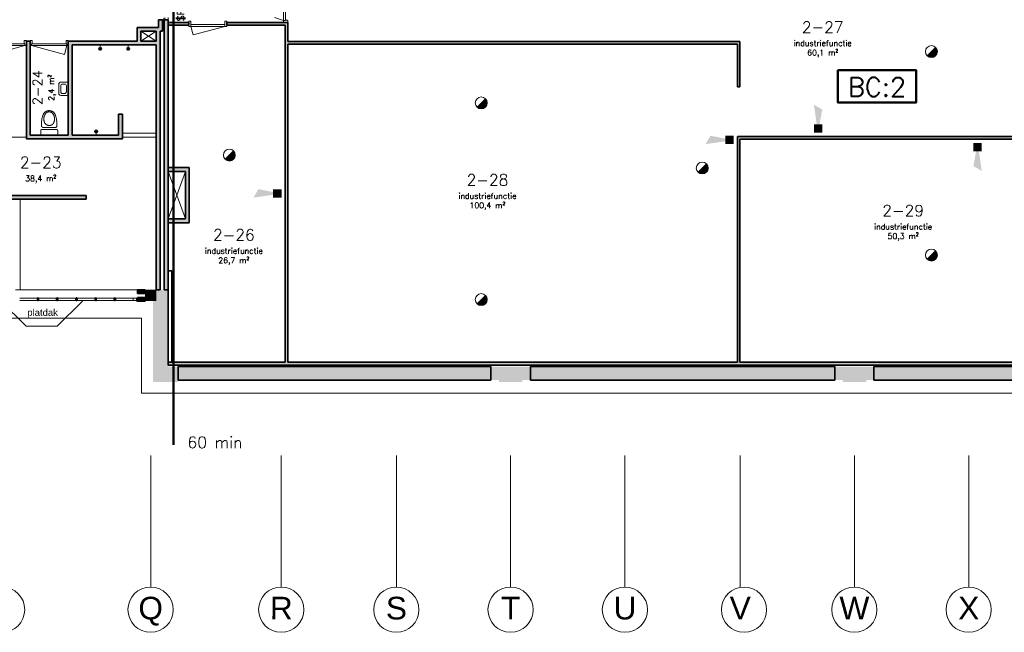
# Model space of a CAD drawing. Header units: millimetres. Extents: x -13022 to 1371524, y -38729 to 632593.
# Tile 321 of 381: x 793517 to 819611, y 565698 to 581939. Entities that reach past the tile are written whole.
import ezdxf
from ezdxf.enums import TextEntityAlignment as Align
from ezdxf.lldxf.tags import DXFTag

# ---------------------------------------------------------------- set-up
doc = ezdxf.new("R2010")
doc.units = ezdxf.units.MM
doc.header["$LTSCALE"] = 35
doc.linetypes.add('AI9-LType1', pattern=[1.69333, 0.846665, -0.846665])
for name, color, linetype, lineweight in [('A LIJN 1', 1, 'Continuous', 20), ('A LIJN 2', 2, 'Continuous', 35), ('A LIJN 4', 4, 'Continuous', 50), ('A LIJN 5', 5, 'Continuous', 13), ('A LIJN 9', 252, 'Continuous', 18), ('Al65----_beveiliging-inst', 92, 'Continuous', 9), ('B95 tekst', 7, 'Continuous', 25), ('brandveiligheid voorzieningen', 10, 'Continuous', 9)]:
    doc.layers.add(name, color=color, linetype=linetype, lineweight=lineweight)
doc.styles.add('Algemeen', font='simplex.shx', dxfattribs={"height": 2.5})
doc.styles.add('Arial20', font='arial.ttf', dxfattribs={"height": 0.18})
doc.styles.add('Arial5', font='arial.ttf', dxfattribs={"height": 0.25})
tags = doc.linetypes.add('DIVIDE2', pattern=[0.625, 0.25, -0.125, 0, -0.125, 0, -0.125]).pattern_tags.tags
tags[14:15] = [DXFTag(74, 4), DXFTag(75, 0), DXFTag(340, '0'), DXFTag(46, 1.0), DXFTag(50, 0.0), DXFTag(44, 0.0), DXFTag(45, 0.0)]
tags[12:13] = [DXFTag(74, 4), DXFTag(75, 0), DXFTag(340, '0'), DXFTag(46, 1.0), DXFTag(50, 0.0), DXFTag(44, 0.0), DXFTag(45, 0.0)]
tags[10:11] = [DXFTag(74, 4), DXFTag(75, 0), DXFTag(340, '0'), DXFTag(46, 1.0), DXFTag(50, 0.0), DXFTag(44, 0.0), DXFTag(45, 0.0)]
tags[8:9] = [DXFTag(74, 4), DXFTag(75, 0), DXFTag(340, '0'), DXFTag(46, 1.0), DXFTag(50, 0.0), DXFTag(44, 0.0), DXFTag(45, 0.0)]
tags[6:7] = [DXFTag(74, 4), DXFTag(75, 0), DXFTag(340, '0'), DXFTag(46, 1.0), DXFTag(50, 0.0), DXFTag(44, 0.0), DXFTag(45, 0.0)]
tags[4:5] = [DXFTag(74, 4), DXFTag(75, 0), DXFTag(340, '0'), DXFTag(46, 1.0), DXFTag(50, 0.0), DXFTag(44, 0.0), DXFTag(45, 0.0)]

# ---------------------------------------------------------------- blocks, each defined once
blk = doc.blocks.new('Brandmelder')
at = {"layer": 'brandveiligheid voorzieningen'}
blk.add_hatch(color=256, dxfattribs=at).paths.add_polyline_path([(76.62, -89.8, 0.198912), (75.85, -87.94), (72.13, -91.66, 0.668179)])
blk.add_line((72.13, -91.66), (75.85, -87.94), dxfattribs=at)
blk.add_circle((73.99, -89.8), 2.63, dxfattribs=at)
blk = doc.blocks.new('Signaalgever (akoestisch)')
at = {"layer": 'Al65----_beveiliging-inst', "color": 10, "linetype": 'Continuous'}
for points in [[(3.71, 0), (3.71, 3.71), (0, 0), (0, 3.71)], [(10.23, 0), (12.38, 3.71), (3.71, 1.24), (3.71, 2.48)]]:
    blk.add_solid(points, dxfattribs=at)

msp = doc.modelspace()

# ---------------------------------------------------------------- hatches: boundary and pattern name
at = {"layer": 'A LIJN 2'}
for points in [[(797448.361, 574777.853), (797448.361, 572742.861), (797713.362, 572742.862), (797713.362, 572382.862), (797713.362, 572382.862), (797713.362, 572337.862), (797048.361, 572337.862), (797048.361, 574477.861), (797138.367, 574477.861), (797138.367, 574777.852)], [(806005.362, 572742.862), (806005.362, 572382.862), (806218.359, 572382.862), (806218.359, 572337.862), (806838.362, 572337.862), (806838.362, 572382.862), (807051.36, 572382.862), (807051.36, 572742.862)], [(815120.36, 572382.862), (815323.363, 572382.862), (815323.363, 572337.862), (815953.36, 572337.862), (815953.36, 572382.862), (816156.363, 572382.862), (816156.363, 572742.862), (815120.36, 572742.862)]]:
    msp.add_hatch(color=256, dxfattribs=at).paths.add_polyline_path(points)
at = {"layer": 'A LIJN 9', "ltscale": 0.1}
h = msp.add_hatch(color=256, dxfattribs=at)
h.dxf.hatch_style = 1
h.paths.add_polyline_path([(797238.361, 581632.862), (797297.592, 581632.862), (797297.592, 581932.862), (797197.592, 581932.862), (797197.592, 581732.862), (796627.591, 581732.862), (796627.591, 581367.861), (794804.199, 581367.861), (794804.199, 581267.86), (794804.199, 578877.863), (793794.185, 578877.863), (793794.185, 581367.861), (793694.185, 581367.861), (793694.185, 578877.863), (793694.185, 578777.863), (796238.361, 578777.863), (796238.361, 578877.863), (796238.361, 579437.863), (796138.361, 579437.863), (796138.361, 578877.863), (794904.199, 578877.863), (794904.199, 581267.86), (797138.361, 581267.86), (797138.361, 574777.852), (797238.361, 574777.852)])
h.paths.add_polyline_path([(796727.591, 581367.861), (796727.591, 581632.862), (797138.361, 581632.862), (797138.361, 581367.861)], flags=16)
h = msp.add_hatch(color=256, dxfattribs=at)
h.dxf.hatch_style = 1
h.paths.add_polyline_path([(797448.361, 581932.862), (797348.361, 581932.862), (797348.361, 574777.853), (797448.361, 574777.853), (797448.361, 575282.861)])
h = msp.add_hatch(color=256, dxfattribs=at)
h.dxf.hatch_style = 1
h.paths.add_polyline_path([(820370.36, 578842.863), (812606.361, 578842.862), (812536.361, 578842.862), (812536.361, 572862.862), (800626.36, 572862.862), (800626.36, 581292.862), (812536.361, 581292.862), (812536.361, 580162.862), (812606.361, 580162.862), (812606.361, 581292.862), (812606.361, 581362.862), (800626.36, 581362.862), (800626.36, 581792.862), (800626.36, 581862.862), (799008.375, 581862.861), (799008.375, 581792.861), (800556.361, 581792.862), (800556.361, 572862.862), (797448.361, 572862.862), (797448.361, 572862.861), (797448.361, 572782.862), (834049.372, 572782.862), (834049.371, 572862.862), (812606.361, 572862.862), (812606.361, 578772.862), (820370.36, 578772.863)])
h = msp.add_hatch(color=256, dxfattribs=at)
h.dxf.hatch_style = 1
h.paths.add_polyline_path([(797998.361, 581862.861), (797448.361, 581862.862), (797448.361, 581792.862), (797998.361, 581792.861)])
h = msp.add_hatch(color=256, dxfattribs=at)
h.dxf.hatch_style = 1
h.paths.add_polyline_path([(798008.361, 578015.862), (797448.361, 578015.862), (797448.361, 577915.862), (797908.361, 577915.862), (797908.361, 576655.862), (797448.361, 576655.862), (797448.361, 576555.862), (798008.361, 576555.862)])
h = msp.add_hatch(color=256, dxfattribs=at)
h.dxf.hatch_style = 1
h.paths.add_polyline_path([(795279.651, 577277.892), (792659.652, 577277.892), (792659.652, 577177.892), (793179.652, 577177.892), (793179.652, 574777.893), (793279.652, 574777.893), (793279.652, 577177.892), (795279.651, 577177.892)])
h = msp.add_hatch(color=256, dxfattribs=at)
h.dxf.hatch_style = 1
h.paths.add_polyline_path([(796838.354, 574777.86), (796638.351, 574777.86), (796638.351, 574677.86), (796838.353, 574677.86)])
h.paths.add_polyline_path([(796838.355, 574577.861), (796638.351, 574577.861), (796638.351, 574477.861), (796838.354, 574477.861)])
h = msp.add_hatch(color=256, dxfattribs=at)
h.dxf.hatch_style = 1
h.paths.add_polyline_path([(806005.362, 572742.862), (797713.362, 572742.862), (797713.362, 572382.862), (806005.362, 572382.862)])
h = msp.add_hatch(color=256, dxfattribs=at)
h.dxf.hatch_style = 1
h.paths.add_polyline_path([(815120.36, 572742.862), (807051.36, 572742.862), (807051.36, 572382.862), (815120.36, 572382.862)])
h = msp.add_hatch(color=256, dxfattribs=at)
h.dxf.hatch_style = 1
h.paths.add_polyline_path([(824448.355, 572742.862), (816156.363, 572742.862), (816156.363, 572382.862), (824448.355, 572382.862)])

# ---------------------------------------------------------------- linework, layer by layer
at = {"layer": 'A LIJN 1', "linetype": 'Continuous'}
for p, q in [((796727.591, 581367.861), (797138.361, 581632.862)), ((796727.591, 581632.862), (797138.361, 581367.861)), ((795598.921, 581167.858), (795698.922, 581167.858)), ((795684.285, 581203.22), (795613.571, 581132.507)), ((795613.572, 581203.22), (795684.282, 581132.511)), ((795648.921, 581267.86), (795648.921, 581117.863)), ((796343.641, 581167.858), (796443.642, 581167.858)), ((796429.005, 581203.22), (796358.291, 581132.507)), ((796358.292, 581203.22), (796429.002, 581132.511)), ((796393.641, 581267.86), (796393.641, 581117.863)), ((794604.198, 580031.763), (794604.198, 580181.763)), ((794654.198, 580231.762), (794704.199, 580231.762)), ((794754.199, 580181.763), (794754.199, 580031.763)), ((794704.199, 579981.762), (794654.198, 579981.762)), ((792684.171, 578827.863), (793694.185, 578827.862)), ((795594.2, 578977.866), (795494.199, 578977.866)), ((795508.836, 578942.504), (795579.55, 579013.217)), ((795579.549, 578942.504), (795508.839, 579013.214)), ((795544.2, 578877.864), (795544.2, 579027.862)), ((796238.361, 578927.862), (797138.361, 578927.862)), ((796238.361, 578827.862), (797138.361, 578827.862)), ((797448.361, 577915.862), (797908.361, 576655.862)), ((797448.361, 576655.862), (797908.361, 577915.862)), ((793529.652, 577177.892), (793529.63, 574777.89)), ((793018.672, 574477.861), (793690.446, 573817.862)), ((794511.277, 573817.862), (795183.043, 574477.861)), ((796748.361, 574027.902), (744281.704, 574027.902)), ((793690.446, 573817.862), (794511.277, 573817.862)), ((796748.361, 574027.902), (796748.361, 572037.862)), ((796748.361, 572037.862), (833198.362, 572037.862))]:
    msp.add_line(p, q, dxfattribs=at)
at = {"layer": 'A LIJN 1', "color": 1, "linetype": 'DIVIDE2'}
for p, q in [((796988.359, 570382.863), (796988.359, 566897.871)), ((800450.862, 570382.863), (800450.862, 566897.871)), ((803500.865, 570382.863), (803500.865, 566897.871)), ((806528.361, 570382.863), (806528.361, 566897.871)), ((809558.359, 570382.863), (809558.359, 566897.871)), ((812613.36, 570382.863), (812613.36, 566897.871)), ((815638.361, 570382.863), (815638.361, 566897.871)), ((818668.36, 570382.863), (818668.36, 566897.871))]:
    msp.add_line(p, q, dxfattribs=at)
at = {"layer": 'A LIJN 1'}
for points in [[(794554.198, 580231.762), (794554.198, 579981.762)], [(794804.199, 580281.763), (794604.198, 580281.762)], [(794804.199, 579931.763), (794804.199, 580281.763)], [(794604.198, 579931.762), (794804.199, 579931.763)]]:
    msp.add_lwpolyline(points, dxfattribs=at)
for centre, major_axis, start_param, end_param in [((794604.198, 580231.762), (35.355, 35.355), 0.785397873, 2.356194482), ((794604.198, 579981.762), (-35.355, 35.355), 0.785398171, 2.35619478)]:
    msp.add_ellipse(centre, major_axis=major_axis, ratio=1, start_param=start_param, end_param=end_param, dxfattribs=at)
at = {"layer": 'A LIJN 1', "linetype": 'Continuous'}
for centre, major_axis, start_param, end_param in [((794654.198, 580181.763), (35.355, 35.355), 0.785398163, 2.356194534), ((794704.199, 580181.763), (-35.355, 35.355), 3.926990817, 5.497787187), ((794654.198, 580031.763), (-35.355, 35.355), 0.785398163, 2.356194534), ((794704.199, 580031.763), (35.355, 35.355), 3.926990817, 5.497787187)]:
    msp.add_ellipse(centre, major_axis=major_axis, ratio=1, start_param=start_param, end_param=end_param, dxfattribs=at)
at = {"layer": 'A LIJN 1', "color": 2, "linetype": 'Continuous', "lineweight": 0}
for centre, ratio, start_param, end_param in [((793052.227, 566297.871), 0.999712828, 0.000005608, 6.283180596), ((796985.931, 566297.871), 0.999712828, 0.000005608, 6.283180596), ((800448.434, 566297.871), 0.999717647, 0.00000562, 6.283180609), ((803498.437, 566297.871), 0.999717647, 0.00000562, 6.283180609), ((806525.932, 566297.871), 0.999717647, 0.00000562, 6.283180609), ((809555.93, 566297.871), 0.999712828, 0.000005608, 6.283180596), ((812713.462, 566297.871), 0.999708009, 0.000005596, 6.283180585), ((815635.933, 566297.871), 0.999717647, 0.00000562, 6.283180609), ((818665.932, 566297.871), 0.999717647, 0.00000562, 6.283180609)]:
    msp.add_ellipse(centre, major_axis=(0.36, 600), ratio=ratio, start_param=start_param, end_param=end_param, dxfattribs=at)
at = {"layer": 'A LIJN 1', "linetype": 'Continuous'}
for points, invisible_edges in [([(794101.381, 579278.592), (794106.796, 579309.186), (794157.385, 579288.296)], 14), ([(794113.599, 579339.501), (794156.641, 579317.573), (794106.796, 579309.186)], 3), ([(794156.492, 579307.807), (794106.796, 579309.186), (794156.641, 579317.573)], 3), ([(794156.741, 579298.042), (794106.796, 579309.186), (794156.492, 579307.807)], 3), ([(794156.741, 579298.042), (794157.385, 579288.296), (794106.796, 579309.186)], 14), ([(794121.778, 579369.474), (794159.463, 579346.725), (794113.599, 579339.501)], 3), ([(794113.599, 579339.501), (794159.463, 579346.725), (794158.127, 579337.049)], 13), ([(794157.186, 579327.326), (794113.599, 579339.501), (794158.127, 579337.049)], 3), ([(794157.186, 579327.326), (794156.641, 579317.573), (794113.599, 579339.501)], 14), ([(794121.778, 579369.474), (794131.314, 579399.043), (794165.808, 579375.317)], 14), ([(794121.778, 579369.474), (794165.808, 579375.317), (794163.306, 579365.875)], 13), ([(794121.778, 579369.474), (794161.19, 579356.339), (794159.463, 579346.725)], 13), ([(794121.778, 579369.474), (794163.306, 579365.875), (794161.19, 579356.339)], 13), ([(794175.584, 579402.925), (794131.314, 579399.043), (794142.189, 579428.146)], 13), ([(794175.584, 579402.925), (794171.952, 579393.857), (794131.314, 579399.043)], 14), ([(794168.692, 579384.649), (794131.314, 579399.043), (794171.952, 579393.857)], 3), ([(794165.808, 579375.317), (794131.314, 579399.043), (794168.692, 579384.649)], 3), ([(794142.189, 579428.146), (794145.294, 579434.434), (794179.58, 579411.838)], 14), ([(794175.584, 579402.925), (794142.189, 579428.146), (794179.58, 579411.838)], 3), ([(794183.936, 579420.58), (794145.294, 579434.434), (794148.65, 579440.591)], 13), ([(794183.936, 579420.58), (794179.58, 579411.838), (794145.294, 579434.434)], 14), ([(794183.936, 579420.58), (794148.65, 579440.591), (794152.253, 579446.607)], 13), ([(794188.643, 579429.14), (794152.253, 579446.607), (794156.096, 579452.472)], 13), ([(794188.643, 579429.14), (794183.936, 579420.58), (794152.253, 579446.607)], 14), ([(794193.695, 579437.5), (794156.096, 579452.472), (794160.172, 579458.177)], 13), ([(794193.695, 579437.5), (794188.643, 579429.14), (794156.096, 579452.472)], 14), ([(794164.477, 579463.714), (794193.695, 579437.5), (794160.172, 579458.177)], 3), ([(794169.001, 579469.071), (794199.081, 579445.648), (794164.477, 579463.714)], 3), ([(794164.477, 579463.714), (794199.081, 579445.648), (794193.695, 579437.5)], 13), ([(794173.738, 579474.241), (794199.081, 579445.648), (794169.001, 579469.071)], 3), ([(794178.681, 579479.215), (794204.846, 579452.861), (794173.738, 579474.241)], 3), ([(794173.738, 579474.241), (794204.846, 579452.861), (794201.893, 579449.311)], 13), ([(794173.738, 579474.241), (794201.893, 579449.311), (794199.081, 579445.648)], 13), ([(794178.681, 579479.215), (794183.82, 579483.985), (794207.937, 579456.292)], 14), ([(794178.681, 579479.215), (794207.937, 579456.292), (794204.846, 579452.861)], 13), ([(794183.82, 579483.985), (794189.149, 579488.544), (794211.16, 579459.598)], 14), ([(794183.82, 579483.985), (794211.16, 579459.598), (794207.937, 579456.292)], 13), ([(794189.149, 579488.544), (794194.657, 579492.883), (794214.512, 579462.775)], 14), ([(794189.149, 579488.544), (794214.512, 579462.775), (794211.16, 579459.598)], 13), ([(794217.985, 579465.818), (794194.657, 579492.883), (794200.336, 579496.996)], 13), ([(794217.985, 579465.818), (794214.512, 579462.775), (794194.657, 579492.883)], 14), ([(794225.278, 579471.482), (794200.336, 579496.996), (794206.176, 579500.877)], 13), ([(794221.576, 579468.722), (794217.985, 579465.818), (794200.336, 579496.996)], 14), ([(794221.576, 579468.722), (794200.336, 579496.996), (794225.278, 579471.482)], 3), ([(794229.086, 579474.094), (794206.176, 579500.877), (794212.169, 579504.518)], 13), ([(794229.086, 579474.094), (794225.278, 579471.482), (794206.176, 579500.877)], 14), ([(794218.305, 579507.914), (794232.994, 579476.554), (794212.169, 579504.518)], 3), ([(794229.086, 579474.094), (794212.169, 579504.518), (794232.994, 579476.554)], 3), ([(794236.995, 579478.858), (794218.305, 579507.914), (794224.572, 579511.058)], 13), ([(794236.995, 579478.858), (794232.994, 579476.554), (794218.305, 579507.914)], 14), ([(794230.962, 579513.947), (794241.084, 579481.004), (794224.572, 579511.058)], 3), ([(794236.995, 579478.858), (794224.572, 579511.058), (794241.084, 579481.004)], 3), ([(794245.255, 579482.986), (794230.962, 579513.947), (794237.462, 579516.576)], 13), ([(794245.255, 579482.986), (794241.084, 579481.004), (794230.962, 579513.947)], 14), ([(794253.814, 579486.451), (794237.462, 579516.576), (794244.065, 579518.939)], 13), ([(794253.814, 579486.451), (794249.5, 579484.803), (794237.462, 579516.576)], 14), ([(794245.255, 579482.986), (794237.462, 579516.576), (794249.5, 579484.803)], 3), ([(794250.757, 579521.033), (794258.189, 579487.928), (794244.065, 579518.939)], 3), ([(794253.814, 579486.451), (794244.065, 579518.939), (794258.189, 579487.928)], 3), ([(794250.757, 579521.033), (794257.528, 579522.855), (794262.618, 579489.232)], 14), ([(794250.757, 579521.033), (794262.618, 579489.232), (794258.189, 579487.928)], 13), ([(794257.528, 579522.855), (794264.367, 579524.402), (794267.096, 579490.361)], 14), ([(794257.528, 579522.855), (794267.096, 579490.361), (794262.618, 579489.232)], 13), ([(794271.615, 579491.312), (794264.367, 579524.402), (794271.264, 579525.671)], 13), ([(794271.615, 579491.312), (794267.096, 579490.361), (794264.367, 579524.402)], 14), ([(794280.747, 579492.678), (794271.264, 579525.671), (794278.206, 579526.66)], 13), ([(794280.747, 579492.678), (794276.167, 579492.085), (794271.264, 579525.671)], 14), ([(794276.167, 579492.085), (794271.615, 579491.312), (794271.264, 579525.671)], 14), ([(794285.346, 579493.091), (794278.206, 579526.66), (794285.182, 579527.368)], 13), ([(794280.747, 579492.678), (794278.206, 579526.66), (794285.346, 579493.091)], 3), ([(794292.182, 579527.793), (794289.958, 579493.321), (794285.182, 579527.368)], 3), ([(794285.346, 579493.091), (794285.182, 579527.368), (794289.958, 579493.321)], 3), ([(794292.182, 579527.793), (794294.576, 579493.37), (794289.958, 579493.321)], 13), ([(794292.182, 579527.793), (794299.192, 579527.935), (794294.576, 579493.37)], 14), ([(794299.192, 579527.935), (794299.191, 579493.238), (794294.576, 579493.37)], 13), ([(794299.192, 579527.935), (794303.809, 579493.37), (794299.191, 579493.238)], 13), ([(794306.203, 579527.793), (794303.809, 579493.37), (794299.192, 579527.935)], 3), ([(794306.203, 579527.793), (794308.427, 579493.321), (794303.809, 579493.37)], 13), ([(794306.203, 579527.793), (794313.203, 579527.368), (794308.427, 579493.321)], 14), ([(794313.039, 579493.091), (794308.427, 579493.321), (794313.203, 579527.368)], 14), ([(794313.039, 579493.091), (794313.203, 579527.368), (794320.179, 579526.66)], 13), ([(794313.039, 579493.091), (794320.179, 579526.66), (794317.638, 579492.678)], 3), ([(794327.121, 579525.671), (794317.638, 579492.678), (794320.179, 579526.66)], 3), ([(794322.217, 579492.085), (794317.638, 579492.678), (794327.121, 579525.671)], 14), ([(794322.217, 579492.085), (794327.121, 579525.671), (794326.77, 579491.312)], 3), ([(794334.017, 579524.402), (794326.77, 579491.312), (794327.121, 579525.671)], 3), ([(794334.017, 579524.402), (794331.289, 579490.361), (794326.77, 579491.312)], 13), ([(794334.017, 579524.402), (794340.857, 579522.855), (794331.289, 579490.361)], 14), ([(794331.289, 579490.361), (794340.857, 579522.855), (794335.766, 579489.232)], 3), ([(794335.766, 579489.232), (794340.857, 579522.855), (794347.628, 579521.033)], 13), ([(794335.766, 579489.232), (794347.628, 579521.033), (794340.196, 579487.928)], 3), ([(794340.196, 579487.928), (794347.628, 579521.033), (794354.32, 579518.939)], 13), ([(794340.196, 579487.928), (794354.32, 579518.939), (794344.571, 579486.451)], 3), ([(794344.571, 579486.451), (794354.32, 579518.939), (794360.922, 579516.576)], 13), ([(794344.571, 579486.451), (794360.922, 579516.576), (794348.885, 579484.803)], 3), ([(794353.13, 579482.986), (794348.885, 579484.803), (794360.922, 579516.576)], 14), ([(794353.13, 579482.986), (794360.922, 579516.576), (794367.423, 579513.947)], 13), ([(794357.3, 579481.004), (794353.13, 579482.986), (794367.423, 579513.947)], 14), ([(794357.3, 579481.004), (794367.423, 579513.947), (794373.813, 579511.058)], 13), ([(794361.39, 579478.858), (794357.3, 579481.004), (794373.813, 579511.058)], 14), ([(794361.39, 579478.858), (794373.813, 579511.058), (794380.08, 579507.914)], 13), ([(794361.39, 579478.858), (794380.08, 579507.914), (794365.391, 579476.554)], 3), ([(794380.08, 579507.914), (794386.215, 579504.518), (794365.391, 579476.554)], 14), ([(794365.391, 579476.554), (794386.215, 579504.518), (794369.299, 579474.094)], 3), ([(794386.215, 579504.518), (794392.208, 579500.877), (794369.299, 579474.094)], 14), ([(794373.107, 579471.482), (794369.299, 579474.094), (794392.208, 579500.877)], 14), ([(794373.107, 579471.482), (794392.208, 579500.877), (794398.049, 579496.997)], 13), ([(794376.809, 579468.722), (794373.107, 579471.482), (794398.049, 579496.997)], 14), ([(794380.4, 579465.818), (794376.809, 579468.722), (794398.049, 579496.997)], 14), ([(794380.4, 579465.818), (794398.049, 579496.997), (794403.728, 579492.883)], 13), ([(794380.4, 579465.818), (794403.728, 579492.883), (794383.873, 579462.775)], 3), ([(794409.236, 579488.544), (794383.873, 579462.775), (794403.728, 579492.883)], 3), ([(794387.224, 579459.598), (794383.873, 579462.775), (794409.236, 579488.544)], 14), ([(794387.224, 579459.598), (794409.236, 579488.544), (794414.564, 579483.985)], 13), ([(794390.448, 579456.292), (794387.224, 579459.598), (794414.564, 579483.985)], 14), ([(794390.448, 579456.292), (794414.564, 579483.985), (794419.704, 579479.215)], 13), ([(794390.448, 579456.292), (794419.704, 579479.215), (794393.539, 579452.861)], 3), ([(794424.646, 579474.241), (794393.539, 579452.861), (794419.704, 579479.215)], 3), ([(794424.646, 579474.241), (794396.492, 579449.311), (794393.539, 579452.861)], 13), ([(794424.646, 579474.241), (794399.303, 579445.648), (794396.492, 579449.311)], 13), ([(794424.646, 579474.241), (794429.384, 579469.071), (794399.303, 579445.648)], 14), ([(794399.303, 579445.648), (794429.384, 579469.071), (794433.908, 579463.714)], 13), ([(794399.303, 579445.648), (794433.908, 579463.714), (794404.69, 579437.5)], 3), ([(794438.212, 579458.177), (794404.69, 579437.5), (794433.908, 579463.714)], 3), ([(794438.212, 579458.177), (794442.289, 579452.472), (794404.69, 579437.5)], 14), ([(794404.69, 579437.5), (794442.289, 579452.472), (794409.741, 579429.14)], 3), ([(794446.132, 579446.607), (794409.741, 579429.14), (794442.289, 579452.472)], 3), ([(794414.449, 579420.58), (794409.741, 579429.14), (794446.132, 579446.607)], 14), ([(794414.449, 579420.58), (794446.132, 579446.607), (794449.734, 579440.591)], 13), ([(794453.091, 579434.434), (794414.449, 579420.58), (794449.734, 579440.591)], 3), ([(794453.091, 579434.434), (794418.804, 579411.838), (794414.449, 579420.58)], 13), ([(794456.196, 579428.146), (794418.804, 579411.838), (794453.091, 579434.434)], 3), ([(794456.196, 579428.146), (794422.801, 579402.925), (794418.804, 579411.838)], 13), ([(794456.196, 579428.146), (794467.071, 579399.043), (794422.801, 579402.925)], 14), ([(794467.071, 579399.043), (794426.433, 579393.857), (794422.801, 579402.925)], 13), ([(794429.693, 579384.649), (794426.433, 579393.857), (794467.071, 579399.043)], 14), ([(794432.577, 579375.317), (794429.693, 579384.649), (794467.071, 579399.043)], 14), ([(794432.577, 579375.317), (794467.071, 579399.043), (794476.607, 579369.474)], 13), ([(794432.577, 579375.317), (794476.607, 579369.474), (794435.079, 579365.875)], 3), ([(794476.607, 579369.474), (794437.195, 579356.339), (794435.079, 579365.875)], 13), ([(794476.607, 579369.474), (794438.922, 579346.725), (794437.195, 579356.339)], 13), ([(794476.607, 579369.474), (794484.786, 579339.501), (794438.922, 579346.725)], 14), ([(794440.258, 579337.049), (794438.922, 579346.725), (794484.786, 579339.501)], 14), ([(794440.258, 579337.049), (794484.786, 579339.501), (794441.199, 579327.326)], 3), ([(794491.589, 579309.186), (794497.004, 579278.592), (794440.999, 579288.296)], 14), ([(794491.589, 579309.186), (794440.999, 579288.296), (794441.644, 579298.042)], 13), ([(794441.744, 579317.573), (794441.199, 579327.326), (794484.786, 579339.501)], 14), ([(794491.589, 579309.186), (794441.644, 579298.042), (794441.892, 579307.807)], 13), ([(794441.744, 579317.573), (794484.786, 579339.501), (794491.589, 579309.186)], 13), ([(794441.744, 579317.573), (794491.589, 579309.186), (794441.892, 579307.807)], 3), ([(794093.169, 579173.367), (794093.569, 579198.223), (794178.789, 579208.045)], 14), ([(794093.169, 579173.367), (794178.789, 579208.045), (794181.219, 579203.297)], 13), ([(794183.838, 579198.65), (794093.169, 579173.367), (794181.219, 579203.297)], 3), ([(794183.838, 579198.65), (794186.642, 579194.112), (794093.169, 579173.367)], 14), ([(794093.169, 579173.367), (794186.642, 579194.112), (794189.627, 579189.691)], 13), ([(794093.169, 579173.367), (794189.627, 579189.691), (794093.77, 579148.517)], 3), ([(794172.828, 579221.919), (794093.569, 579198.223), (794094.969, 579223.041)], 13), ([(794172.828, 579221.919), (794176.552, 579212.888), (794093.569, 579198.223)], 14), ([(794093.569, 579198.223), (794176.552, 579212.888), (794178.789, 579208.045)], 13), ([(794189.627, 579189.691), (794192.787, 579185.394), (794093.77, 579148.517)], 14), ([(794196.118, 579181.227), (794093.77, 579148.517), (794192.787, 579185.394)], 3), ([(794196.118, 579181.227), (794199.614, 579177.198), (794093.77, 579148.517)], 14), ([(794095.372, 579123.711), (794093.77, 579148.517), (794199.614, 579177.198)], 14), ([(794094.969, 579223.041), (794097.367, 579247.784), (794166.496, 579240.395)], 14), ([(794094.969, 579223.041), (794166.496, 579240.395), (794169.475, 579231.092)], 13), ([(794172.828, 579221.919), (794094.969, 579223.041), (794169.475, 579231.092)], 3), ([(794099.418, 579107.762), (794095.372, 579123.711), (794101.234, 579104.051)], 3), ([(794099.418, 579107.762), (794097.915, 579111.609), (794095.372, 579123.711)], 14), ([(794095.372, 579123.711), (794097.915, 579111.609), (794095.885, 579119.612)], 3), ([(794096.734, 579115.569), (794095.885, 579119.612), (794097.915, 579111.609)], 2), ([(794101.381, 579278.592), (794159.859, 579268.921), (794097.367, 579247.784)], 3), ([(794161.684, 579259.325), (794097.367, 579247.784), (794159.859, 579268.921)], 3), ([(794161.684, 579259.325), (794163.898, 579249.811), (794097.367, 579247.784)], 14), ([(794166.496, 579240.395), (794097.367, 579247.784), (794163.898, 579249.811)], 3), ([(794101.234, 579104.051), (794105.751, 579097.141), (794103.35, 579100.502)], 1), ([(794101.381, 579278.592), (794157.385, 579288.296), (794158.425, 579278.583)], 13), ([(794101.381, 579278.592), (794158.425, 579278.583), (794159.859, 579268.921)], 13), ([(794105.751, 579097.141), (794111.344, 579091.069), (794108.422, 579093.989)], 1), ([(794114.497, 579088.4), (794111.344, 579091.069), (794117.86, 579086)], 2), ([(794128.969, 579080.571), (794121.409, 579083.886), (794117.86, 579086)], 13), ([(794128.969, 579080.571), (794125.121, 579082.072), (794121.409, 579083.886)], 12), ([(794128.969, 579080.571), (794136.972, 579078.545), (794132.929, 579079.392)], 1), ([(794141.072, 579078.033), (794136.972, 579078.545), (794145.2, 579077.863)], 2), ([(794145.2, 579077.863), (794199.614, 579177.198), (794203.27, 579173.313)], 13), ([(794207.079, 579169.578), (794145.2, 579077.863), (794203.27, 579173.313)], 3), ([(794207.079, 579169.578), (794211.035, 579166.001), (794145.2, 579077.863)], 14), ([(794215.132, 579162.585), (794145.2, 579077.863), (794211.035, 579166.001)], 3), ([(794215.132, 579162.585), (794219.364, 579159.337), (794145.2, 579077.863)], 14), ([(794223.722, 579156.262), (794145.2, 579077.863), (794219.364, 579159.337)], 3), ([(794223.722, 579156.262), (794228.202, 579153.365), (794145.2, 579077.863)], 14), ([(794232.794, 579150.651), (794145.2, 579077.863), (794228.202, 579153.365)], 3), ([(794237.491, 579148.124), (794145.2, 579077.863), (794232.794, 579150.651)], 3), ([(794237.491, 579148.124), (794242.287, 579145.788), (794145.2, 579077.863)], 14), ([(794247.173, 579143.648), (794145.2, 579077.863), (794242.287, 579145.788)], 3), ([(794247.173, 579143.648), (794252.141, 579141.705), (794145.2, 579077.863)], 14), ([(794257.184, 579139.965), (794145.2, 579077.863), (794252.141, 579141.705)], 3), ([(794262.292, 579138.429), (794145.2, 579077.863), (794257.184, 579139.965)], 3), ([(794262.292, 579138.429), (794267.458, 579137.1), (794145.2, 579077.863)], 14), ([(794272.674, 579135.98), (794145.2, 579077.863), (794267.458, 579137.1)], 3), ([(794277.93, 579135.071), (794145.2, 579077.863), (794272.674, 579135.98)], 3), ([(794283.219, 579134.375), (794145.2, 579077.863), (794277.93, 579135.071)], 3), ([(794283.219, 579134.375), (794288.531, 579133.892), (794145.2, 579077.863)], 14), ([(794145.2, 579077.863), (794288.531, 579133.892), (794293.858, 579133.624)], 13), ([(794299.192, 579133.57), (794145.2, 579077.863), (794293.858, 579133.624)], 3), ([(794299.192, 579133.57), (794453.185, 579077.863), (794145.2, 579077.863)], 13), ([(794299.192, 579133.57), (794304.526, 579133.624), (794453.185, 579077.863)], 14), ([(794309.854, 579133.892), (794453.185, 579077.863), (794304.526, 579133.624)], 3), ([(794315.166, 579134.375), (794453.185, 579077.863), (794309.854, 579133.892)], 3), ([(794315.166, 579134.375), (794320.455, 579135.071), (794453.185, 579077.863)], 14), ([(794325.711, 579135.98), (794453.185, 579077.863), (794320.455, 579135.071)], 3), ([(794325.711, 579135.98), (794330.927, 579137.1), (794453.185, 579077.863)], 14), ([(794336.093, 579138.429), (794453.185, 579077.863), (794330.927, 579137.1)], 3), ([(794341.201, 579139.965), (794453.185, 579077.863), (794336.093, 579138.429)], 3), ([(794346.244, 579141.705), (794453.185, 579077.863), (794341.201, 579139.965)], 3), ([(794346.244, 579141.705), (794351.212, 579143.648), (794453.185, 579077.863)], 14), ([(794453.185, 579077.863), (794351.212, 579143.648), (794356.098, 579145.788)], 13), ([(794360.893, 579148.124), (794453.185, 579077.863), (794356.098, 579145.788)], 3), ([(794360.893, 579148.124), (794365.591, 579150.651), (794453.185, 579077.863)], 14), ([(794365.591, 579150.651), (794370.183, 579153.365), (794453.185, 579077.863)], 14), ([(794374.662, 579156.262), (794453.185, 579077.863), (794370.183, 579153.365)], 3), ([(794379.021, 579159.337), (794453.185, 579077.863), (794374.662, 579156.262)], 3), ([(794383.253, 579162.585), (794453.185, 579077.863), (794379.021, 579159.337)], 3), ([(794387.35, 579166.001), (794453.185, 579077.863), (794383.253, 579162.585)], 3), ([(794387.35, 579166.001), (794391.306, 579169.578), (794453.185, 579077.863)], 14), ([(794391.306, 579169.578), (794395.115, 579173.313), (794453.185, 579077.863)], 14), ([(794395.115, 579173.313), (794398.771, 579177.198), (794453.185, 579077.863)], 14), ([(794402.266, 579181.227), (794504.615, 579148.517), (794398.771, 579177.198)], 3), ([(794398.771, 579177.198), (794504.615, 579148.517), (794503.013, 579123.711)], 13), ([(794402.266, 579181.227), (794405.597, 579185.394), (794504.615, 579148.517)], 14), ([(794408.758, 579189.691), (794504.615, 579148.517), (794405.597, 579185.394)], 3), ([(794408.758, 579189.691), (794411.742, 579194.112), (794505.216, 579173.367)], 14), ([(794408.758, 579189.691), (794505.216, 579173.367), (794504.615, 579148.517)], 13), ([(794411.742, 579194.112), (794414.547, 579198.65), (794505.216, 579173.367)], 14), ([(794414.547, 579198.65), (794417.166, 579203.297), (794505.216, 579173.367)], 14), ([(794419.596, 579208.045), (794505.216, 579173.367), (794417.166, 579203.297)], 3), ([(794504.816, 579198.223), (794419.596, 579208.045), (794421.833, 579212.888)], 13), ([(794504.816, 579198.223), (794505.216, 579173.367), (794419.596, 579208.045)], 14), ([(794504.816, 579198.223), (794421.833, 579212.888), (794425.556, 579221.919)], 13), ([(794428.91, 579231.092), (794503.416, 579223.041), (794425.556, 579221.919)], 3), ([(794504.816, 579198.223), (794425.556, 579221.919), (794503.416, 579223.041)], 3), ([(794428.91, 579231.092), (794431.889, 579240.395), (794503.416, 579223.041)], 14), ([(794431.889, 579240.395), (794434.487, 579249.811), (794501.018, 579247.783)], 14), ([(794431.889, 579240.395), (794501.018, 579247.783), (794503.416, 579223.041)], 13), ([(794436.7, 579259.325), (794501.018, 579247.783), (794434.487, 579249.811)], 3), ([(794436.7, 579259.325), (794438.526, 579268.921), (794501.018, 579247.783)], 14), ([(794497.004, 579278.592), (794501.018, 579247.783), (794438.526, 579268.921)], 14), ([(794497.004, 579278.592), (794438.526, 579268.921), (794439.959, 579278.583)], 13), ([(794440.999, 579288.296), (794497.004, 579278.592), (794439.959, 579278.583)], 3), ([(794502.5, 579119.612), (794453.185, 579077.863), (794503.013, 579123.711)], 3), ([(794457.313, 579078.033), (794453.185, 579077.863), (794461.412, 579078.545)], 2), ([(794465.456, 579079.392), (794461.412, 579078.545), (794469.415, 579080.571)], 2), ([(794480.525, 579086), (794476.976, 579083.886), (794469.415, 579080.571)], 14), ([(794473.264, 579082.072), (794469.415, 579080.571), (794476.976, 579083.886)], 2), ([(794487.041, 579091.069), (794483.888, 579088.4), (794480.525, 579086)], 12), ([(794487.041, 579091.069), (794492.634, 579097.141), (794489.963, 579093.989)], 1), ([(794495.035, 579100.502), (794492.634, 579097.141), (794497.151, 579104.051)], 2), ([(794498.967, 579107.762), (794497.151, 579104.051), (794502.5, 579119.612)], 14), ([(794498.967, 579107.762), (794502.5, 579119.612), (794500.47, 579111.609)], 3), ([(794502.5, 579119.612), (794501.651, 579115.569), (794500.47, 579111.609)], 12), ([(794524.192, 578877.863), (794074.192, 578877.863), (794494.192, 579027.863)], 14), ([(794074.192, 578997.863), (794104.192, 579027.863), (794074.192, 578877.863)], 3), ([(794494.192, 579027.863), (794074.192, 578877.863), (794104.192, 579027.863)], 3), ([(794074.192, 578997.863), (794094.922, 579026.394), (794097.189, 579027.034)], 13), ([(794088.518, 579023.442), (794074.192, 578997.863), (794074.285, 579000.216)], 13), ([(794074.285, 579000.216), (794074.562, 579002.556), (794075.021, 579004.866)], 12), ([(794075.021, 579004.866), (794075.661, 579007.133), (794076.476, 579009.343)], 12), ([(794079.922, 579015.496), (794076.476, 579009.343), (794078.613, 579013.538)], 3), ([(794078.613, 579013.538), (794076.476, 579009.343), (794077.462, 579011.483)], 1), ([(794079.922, 579015.496), (794081.38, 579017.346), (794082.979, 579019.076)], 12), ([(794088.518, 579023.442), (794082.979, 579019.076), (794086.559, 579022.133)], 3), ([(794082.979, 579019.076), (794084.709, 579020.675), (794086.559, 579022.133)], 12), ([(794088.518, 579023.442), (794092.712, 579025.579), (794094.922, 579026.394)], 13), ([(794088.518, 579023.442), (794090.573, 579024.593), (794092.712, 579025.579)], 12), ([(794104.192, 579027.863), (794097.189, 579027.034), (794099.499, 579027.493)], 13), ([(794099.499, 579027.493), (794101.839, 579027.77), (794104.192, 579027.863)], 12), ([(794494.192, 579027.863), (794496.546, 579027.77), (794498.885, 579027.493)], 12), ([(794524.192, 578877.863), (794494.192, 579027.863), (794524.192, 578997.863)], 3), ([(794501.196, 579027.034), (794494.192, 579027.863), (794498.885, 579027.493)], 3), ([(794503.463, 579026.394), (794524.192, 578997.863), (794501.196, 579027.034)], 3), ([(794503.463, 579026.394), (794505.673, 579025.579), (794524.192, 578997.863)], 14), ([(794505.673, 579025.579), (794524.1, 579000.216), (794524.192, 578997.863)], 13), ([(794505.673, 579025.579), (794507.812, 579024.593), (794509.867, 579023.442)], 12), ([(794515.406, 579019.076), (794509.867, 579023.442), (794511.826, 579022.133)], 13), ([(794515.406, 579019.076), (794511.826, 579022.133), (794513.676, 579020.675)], 1), ([(794515.406, 579019.076), (794517.004, 579017.346), (794518.463, 579015.496)], 12), ([(794519.772, 579013.538), (794521.909, 579009.343), (794518.463, 579015.496)], 3), ([(794519.772, 579013.538), (794520.923, 579011.483), (794521.909, 579009.343)], 12), ([(794523.363, 579004.866), (794521.909, 579009.343), (794522.724, 579007.133)], 1), ([(794523.363, 579004.866), (794523.823, 579002.556), (794524.1, 579000.216)], 12)]:
    msp.add_3dface(points, dxfattribs=dict(at, invisible_edges=invisible_edges))
at = {"layer": 'A LIJN 2'}
for p, q in [((797297.592, 581932.862), (797197.592, 581932.862)), ((797197.592, 581732.862), (797197.592, 581932.862)), ((797297.592, 581632.862), (797297.592, 581932.862)), ((797348.361, 574777.853), (797348.361, 581932.862)), ((797448.361, 581932.862), (797348.361, 581932.862)), ((797448.361, 574777.853), (797448.361, 581932.862)), ((796627.591, 581732.862), (797197.592, 581732.862)), ((796627.591, 581367.861), (796627.591, 581732.862)), ((797448.361, 581862.862), (797998.361, 581862.861)), ((797448.361, 581792.862), (797998.361, 581792.861)), ((797998.361, 581862.861), (797998.361, 581792.861)), ((799008.375, 581862.861), (800626.36, 581862.862)), ((799008.375, 581862.861), (799008.375, 581792.861)), ((799008.375, 581792.861), (800556.361, 581792.862)), ((800623.13, 581862.862), (800523.13, 581862.862)), ((800556.361, 572862.862), (800556.361, 581792.862)), ((800626.36, 581862.862), (800626.36, 581792.862)), ((800626.36, 581362.862), (800626.36, 581792.862)), ((796727.591, 581632.862), (797138.361, 581632.862)), ((796727.591, 581367.861), (796727.591, 581632.862)), ((797138.361, 581367.861), (797138.361, 581632.862)), ((797238.361, 574777.852), (797238.361, 581632.862)), ((797297.592, 581632.862), (797238.361, 581632.862)), ((793694.185, 578877.863), (793694.185, 581367.861)), ((793694.185, 581367.861), (793794.185, 581367.861)), ((793794.185, 578877.863), (793794.185, 581367.861)), ((794804.199, 581367.861), (794804.199, 581267.86)), ((794804.199, 581367.861), (796627.591, 581367.861)), ((794804.199, 578877.863), (794804.199, 581267.86)), ((794904.199, 578877.863), (794904.199, 581267.86)), ((794904.199, 581267.86), (797138.361, 581267.86)), ((796727.591, 581367.861), (797138.361, 581367.861)), ((797138.361, 574777.852), (797138.361, 581267.86)), ((800626.36, 581362.862), (812606.361, 581362.862)), ((800626.36, 581292.862), (812536.361, 581292.862)), ((800626.36, 572862.862), (800626.36, 581292.862)), ((812536.361, 581292.862), (812536.361, 580162.862)), ((812606.361, 581362.862), (812606.361, 581292.862)), ((812606.361, 581292.862), (812606.361, 580162.862)), ((812606.361, 580162.862), (812536.361, 580162.862)), ((796138.361, 578877.863), (796138.361, 579437.863)), ((796238.361, 579437.863), (796138.361, 579437.863)), ((796238.361, 578877.863), (796238.361, 579437.863)), ((793694.185, 578777.863), (793694.185, 578877.863)), ((796238.361, 578777.863), (793694.185, 578777.863)), ((793794.185, 578877.863), (794804.199, 578877.863)), ((794904.199, 578877.863), (796138.361, 578877.863)), ((796238.361, 578777.863), (796238.361, 578877.863)), ((812536.361, 572862.862), (812536.361, 578842.862)), ((812536.361, 578842.862), (812606.361, 578842.862)), ((812606.361, 578842.862), (820370.36, 578842.863)), ((812606.361, 578772.862), (820370.36, 578772.863)), ((812606.361, 572862.862), (812606.361, 578772.862)), ((798008.361, 578015.862), (797448.361, 578015.862)), ((798008.361, 576555.862), (798008.361, 578015.862)), ((797908.361, 577915.862), (797448.361, 577915.862)), ((797908.361, 576655.862), (797908.361, 577915.862)), ((795279.651, 577277.892), (792659.652, 577277.892)), ((795279.651, 577177.892), (795279.651, 577277.892)), ((793279.652, 577177.892), (795279.651, 577177.892)), ((797448.361, 576655.862), (797908.361, 576655.862)), ((797448.361, 576555.862), (798008.361, 576555.862)), ((797448.361, 572862.861), (797448.361, 575282.861)), ((797448.361, 575282.861), (797548.361, 575282.861)), ((797548.361, 572862.861), (797548.361, 575282.861)), ((796638.351, 574777.86), (796838.354, 574777.86)), ((796638.351, 574777.86), (796638.351, 574677.86)), ((796638.351, 574677.86), (796838.353, 574677.86)), ((796838.354, 574777.86), (796838.353, 574677.86)), ((797238.361, 574777.852), (797138.361, 574777.852)), ((797448.361, 574777.853), (797348.361, 574777.853)), ((796638.351, 574577.861), (796838.355, 574577.861)), ((796638.351, 574477.861), (796638.351, 574577.861)), ((796638.351, 574477.861), (796838.354, 574477.861)), ((796838.354, 574477.861), (796838.355, 574577.861)), ((797448.361, 572782.862), (797448.361, 572862.862)), ((797448.361, 572862.862), (800556.361, 572862.862)), ((797448.361, 572782.862), (834049.372, 572782.862)), ((800626.36, 572862.862), (812536.361, 572862.862)), ((812606.361, 572862.862), (834049.372, 572862.862)), ((797713.362, 572742.862), (806005.362, 572742.862)), ((797713.362, 572382.862), (797713.362, 572742.862)), ((806005.362, 572382.862), (806005.362, 572742.862)), ((807051.36, 572742.862), (815120.36, 572742.862)), ((807051.36, 572382.862), (807051.36, 572742.862)), ((815120.36, 572382.862), (815120.36, 572742.862)), ((816156.363, 572742.862), (824448.355, 572742.862)), ((816156.363, 572382.862), (816156.363, 572742.862)), ((797713.362, 572382.862), (806005.362, 572382.862)), ((807051.36, 572382.862), (815120.36, 572382.862)), ((816156.363, 572382.862), (824448.355, 572382.862))]:
    msp.add_line(p, q, dxfattribs=at)
msp.add_trace([(797138.367, 574477.861, -15000.001), (796838.354, 574477.861, -15000.001), (797138.367, 574777.852, -15000.001), (796838.354, 574777.86, -15000.001)], dxfattribs=at)
at = {"layer": 'A LIJN 4', "ltscale": 0.1}
msp.add_lwpolyline([(815203.564, 580604.17), (817272.181, 580604.17), (817272.181, 579739.178), (815203.564, 579739.178)], close=True, dxfattribs=at)
at = {"layer": 'A LIJN 5', "linetype": 'Continuous'}
for p, q in [((800512.361, 582892.859), (800512.361, 581912.861)), ((800557.36, 582875.859), (800557.36, 581929.861)), ((797297.592, 581932.862), (797348.361, 581932.862)), ((800512.361, 581912.861), (800271.328, 581993.316)), ((797297.592, 581892.862), (797348.361, 581892.862)), ((798113.653, 581535.363, -0.372), (798053.36, 581760.363, -0.429)), ((798953.375, 581810.367), (798053.362, 581810.363)), ((798053.362, 581760.363), (798953.371, 581760.363)), ((798953.369, 581760.371, 0.429), (798113.653, 581535.363, -0.372)), ((792724.172, 581250.362), (793654.245, 581250.362)), ((792739.176, 581295.359), (793639.181, 581295.359)), ((792786.478, 581017.853), (793654.245, 581250.362)), ((794764.198, 581250.362), (793834.125, 581250.362)), ((794701.893, 581017.853), (793834.125, 581250.362)), ((794749.195, 581295.359), (793849.19, 581295.359)), ((794764.198, 581250.37), (794701.893, 581017.853)), ((793404.662, 574777.86), (796638.351, 574777.86)), ((793517.167, 574557.829), (793976.965, 574557.829)), ((793976.965, 574497.825), (793517.167, 574497.825)), ((794001.944, 574582.829), (794001.944, 574472.829)), ((794026.945, 574557.829), (794486.735, 574557.829)), ((794486.735, 574497.825), (794026.945, 574497.825)), ((794511.733, 574582.829), (794511.733, 574472.829)), ((794536.73, 574557.829), (794996.513, 574557.829)), ((794996.513, 574497.825), (794536.73, 574497.825)), ((795021.514, 574582.829), (795021.514, 574472.829)), ((795046.516, 574557.829), (795506.29, 574557.829)), ((795506.29, 574497.825), (795046.516, 574497.825)), ((795531.292, 574582.829), (795531.292, 574472.829)), ((795556.293, 574557.829), (796016.075, 574557.829)), ((796016.075, 574497.825), (795556.293, 574497.825)), ((796041.077, 574582.829), (796041.077, 574472.829)), ((796066.078, 574557.829), (796525.859, 574557.829)), ((796066.078, 574497.825), (796525.859, 574497.85))]:
    msp.add_line(p, q, dxfattribs=at)
for points, invisible_edges in [([(797337.591, 581932.862), (797382.592, 581982.861), (797337.591, 581982.861)], 1), ([(797451.592, 581999.862), (797382.592, 581982.861), (797451.592, 581932.862)], 3), ([(800512.36, 581862.862), (800557.36, 581912.861), (800512.36, 581912.861)], 1), ([(800626.36, 581929.861), (800557.36, 581912.861), (800626.36, 581862.862)], 3), ([(800557.36, 581929.861), (800557.36, 581912.861), (800626.36, 581929.861)], 2), ([(793639.181, 581385.357), (793654.184, 581295.359), (793639.181, 581295.359)], 1), ([(793639.181, 581385.357), (793694.185, 581385.357), (793654.184, 581295.359)], 14), ([(793849.19, 581385.357), (793834.187, 581295.359), (793794.186, 581385.357)], 3), ([(793849.19, 581295.359), (793834.187, 581295.359), (793849.19, 581385.357)], 2), ([(794764.194, 581295.359), (794749.195, 581295.359), (794749.195, 581385.357)], 12), ([(794764.194, 581295.359), (794749.195, 581385.357), (794804.199, 581385.357)], 13), ([(793694.185, 581250.363), (793654.184, 581250.362), (793654.184, 581295.359)], 12), ([(793834.187, 581250.362), (793794.186, 581250.363), (793834.187, 581295.359)], 2), ([(794764.194, 581250.363), (794764.194, 581295.359), (794804.199, 581250.362)], 2)]:
    msp.add_3dface(points, dxfattribs=dict(at, invisible_edges=invisible_edges))
for points in [[(797998.362, 581895.358), (798053.366, 581895.358), (798053.366, 581760.363), (797998.362, 581760.363)], [(798953.371, 581895.358), (798953.371, 581760.363), (799008.375, 581760.363), (799008.375, 581895.358)], [(793976.946, 574557.829), (794026.926, 574557.829), (794026.926, 574497.825), (793976.946, 574497.825)], [(794486.72, 574557.829), (794536.723, 574557.829), (794536.723, 574497.825), (794486.72, 574497.825)], [(794996.505, 574557.829), (795046.508, 574557.829), (795046.508, 574497.825), (794996.505, 574497.825)], [(795506.29, 574557.829), (795556.293, 574557.829), (795556.293, 574497.825), (795506.29, 574497.825)], [(796016.075, 574557.829), (796066.078, 574557.829), (796066.078, 574497.825), (796016.075, 574497.825)], [(796525.86, 574557.854), (796615.856, 574557.854), (796615.856, 574497.85), (796525.86, 574497.85)], [(796615.856, 574477.853), (796638.359, 574477.853), (796638.359, 574557.854), (796615.856, 574557.854)]]:
    msp.add_3dface(points, dxfattribs=at)
at = {"layer": 'Al65----_beveiliging-inst', "color": 92, "linetype": 'AI9-LType1', "lineweight": 0, "ltscale": 0.1, "const_width": 60, "flags": 128}
msp.add_lwpolyline([(793810.213, 602469.143), (795317.528, 601220.262), (795317.528, 583726.265), (797590.394, 583726.265), (797590.394, 570662.839)], dxfattribs=at)

# ---------------------------------------------------------------- block references
at = {"ltscale": 0.1, "xscale": 60, "yscale": 60, "zscale": 60}
for p, rotation in [((814788.21, 578942.862), 90), ((812436.361, 578862.338), 180), ((818790.803, 578672.862), 270), ((800456.362, 577444.833), 180)]:
    msp.add_blockref('Signaalgever (akoestisch)', p, dxfattribs=dict(at, rotation=rotation))
at = {"layer": 'Al65----_beveiliging-inst', "xscale": 60, "yscale": 60, "zscale": 60}
for p in [(813239.787, 586480.14), (801309.645, 585120.28), (794634.747, 583737.287), (807167.305, 583394.206), (813239.787, 581087.057), (801309.645, 579906.707)]:
    msp.add_blockref('Brandmelder', p, dxfattribs=at)

# ---------------------------------------------------------------- texts
at = {"layer": 'A LIJN 1', "linetype": 'Continuous', "style": 'Arial5'}
msp.add_text('platdak', height=180, dxfattribs=at).set_placement((793719.083, 574087.215))
at = {"layer": 'A LIJN 1', "style": 'Arial20'}
for s, p in [('Q', (796988.359, 566039.303)), ('R', (800450.862, 566039.303)), ('S', (803500.865, 566039.303)), ('T', (806528.361, 566039.303)), ('U', (809558.359, 566039.303))]:
    msp.add_text(s, height=600, rotation=359.9654666, dxfattribs=at).set_placement(p, align=Align.CENTER)
at = {"layer": 'A LIJN 1', "style": 'Arial20', "oblique": 360}
for s, p in [('V', (812613.36, 566039.303)), ('W', (815638.361, 566039.303)), ('X', (818668.36, 566039.303))]:
    msp.add_text(s, height=600, rotation=359.9654666, dxfattribs=at).set_placement(p, align=Align.CENTER)
at = {"layer": 'B95 tekst', "style": 'Algemeen'}
msp.add_text('60 min', height=300, dxfattribs=at).set_placement((797965.443, 570582.541))
at = {"layer": 'B95 tekst', "attachment_point": 2, "style": 'Algemeen'}
for s, insert, char_height, width in [('\\pt3600;2-27\\P{\\H0.5x;\\C1;industriefunctie\\P\\ptz;\\C256;60,1 m²}', (814798.697, 581890.332), 300, 4383.91272), ('BC:2', (816237.084, 580404.564), 500, 13151.73817), ('\\pt3600;2-23{\\H0.5x;\\C1;\\P\\ptz;\\C256;38,4 m²}', (794075.01, 578304.113), 300, 4383.91272), ('\\pt3600;2-28\\P{\\H0.5x;\\C1;industriefunctie\\P\\ptz;\\C256;100,4 m²}', (805913.961, 577840.747), 300, 4383.91272), ('\\pt3600;2-29\\P{\\H0.5x;\\C1;industriefunctie\\P\\ptz;\\C256;50,3 m²}', (816930.988, 577025.569), 300, 4383.91272), ('\\pt3600;2-26\\P{\\H0.5x;\\C1;industriefunctie\\P\\ptz;\\C256;26,7 m²}', (799193.079, 576383.311), 300, 4383.91272)]:
    msp.add_mtext(s, dxfattribs=dict(at, insert=insert, char_height=char_height, width=width))
at = {"layer": 'B95 tekst', "insert": (793861.589, 580134.506), "char_height": 300, "width": 4383.91272, "attachment_point": 2, "rotation": 90, "style": 'Algemeen'}
msp.add_mtext('\\pt3600;{\\H0.83333x;2-24\\H0.6x;\\C1;\\P\\ptz;\\C256;2,4 m²}', dxfattribs=at)
at = {"layer": 'brandveiligheid voorzieningen', "lineweight": 0, "style": 'Algemeen'}
msp.add_text('$PB', height=185.6478, rotation=90, dxfattribs=at).set_placement((797876.899, 581895.285))

doc.saveas('drawing.dxf')
